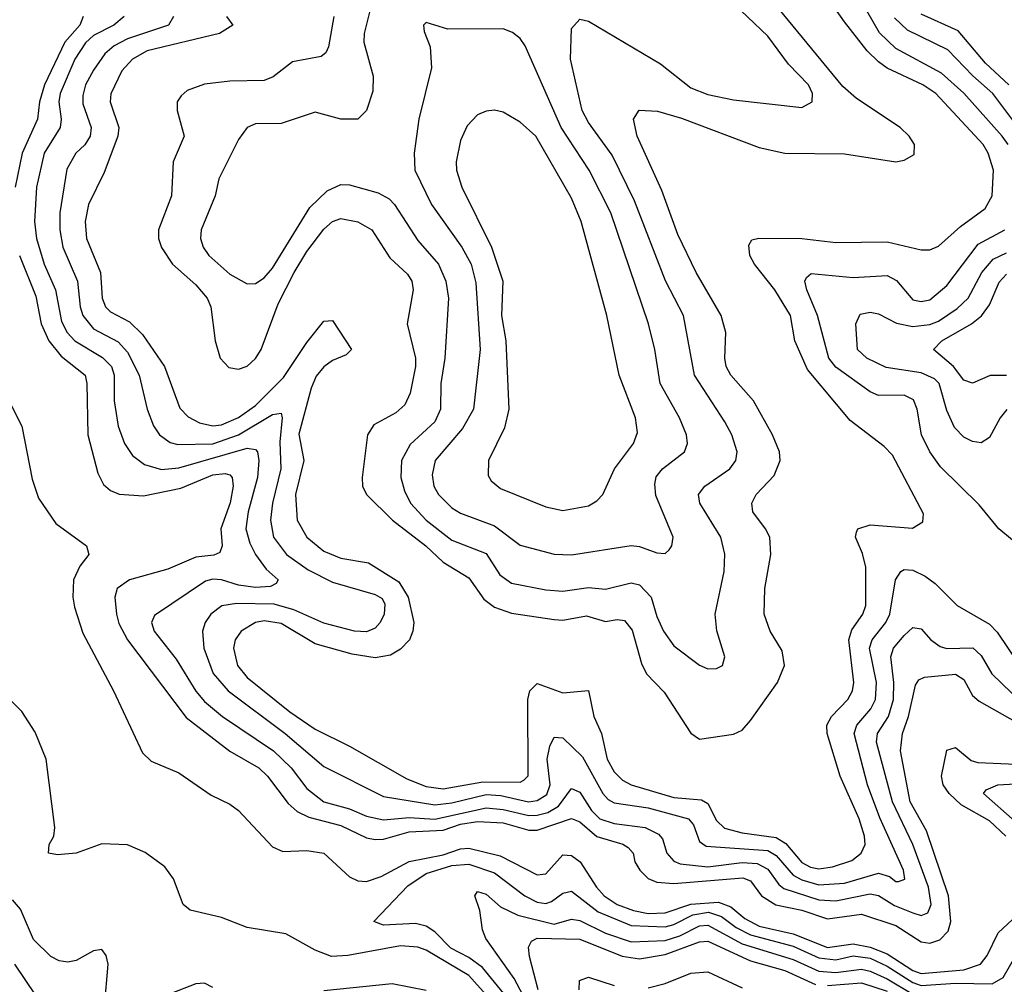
# Model space of a CAD drawing. Header units: inches. Extents: x 884549 to 1028252, y 526810 to 653624.
# Tile 672 of 1056: x 986677 to 988985, y 570203 to 572463. Entities that reach past the tile are written whole.
import ezdxf

# ---------------------------------------------------------------- set-up
doc = ezdxf.new("R2010")
doc.units = ezdxf.units.IN
doc.header["$MEASUREMENT"] = 0
doc.layers.add('A9587', color=7, linetype='Continuous')

msp = doc.modelspace()

# ---------------------------------------------------------------- linework, layer by layer
at = {"layer": 'A9587', "color": 5}
for points, elevation in [([(987413.3, 572470), (987400.7, 572399.3), (987394.6, 572385.4), (987383.7, 572376.3), (987316.4, 572363.6), (987271.1, 572328.9), (987250, 572320.1), (987170, 572319), (987110, 572311.4), (987070, 572296.9), (987055.6, 572284.4), (987046.7, 572270), (987046.5, 572250), (987062.5, 572190), (987037, 572130), (987033.1, 572050), (987002.2, 571970), (987002.4, 571950), (987010, 571928.6), (987035.3, 571890), (987090, 571841.5), (987116.6, 571810), (987125.4, 571790), (987135.5, 571710), (987147, 571670), (987167.5, 571647.5), (987190, 571643.8), (987210, 571651.1), (987230, 571669), (987243.2, 571690), (987282.9, 571797.1), (987320.1, 571870), (987350, 571919.9), (987390, 571971.9), (987410, 571989.6), (987430, 571997.1), (987469.4, 571989.4), (987502.6, 571970), (987544.8, 571904.8), (987586.1, 571866.1), (987596, 571850), (987599.2, 571830), (987585.3, 571750), (987605, 571670), (987605.1, 571650), (987592.1, 571587.9), (987579.7, 571560.3), (987558.8, 571541.2), (987506.9, 571513.1), (987492.1, 571490), (987480.1, 571390), (987480.9, 571370), (987490.1, 571350), (987550.9, 571290), (987629, 571230), (987670, 571191.7), (987730, 571154.7), (987764.7, 571104.7), (987790, 571086.1), (987830, 571072.2), (987930, 571057.2), (987950, 571055.9), (988005.8, 571065.8), (988050, 571052.5), (988077, 571057), (988094.8, 571054.8), (988112.6, 571032.6), (988134.2, 570954.2), (988146.3, 570930), (988187.2, 570887.2), (988250, 570791.3), (988270, 570777.2), (988350, 570788.6), (988370, 570798.2), (988390, 570820.7), (988452.8, 570910), (988469.6, 570950), (988463.7, 570983.7), (988435.6, 571030), (988421.6, 571070), (988423.1, 571130), (988437.1, 571210), (988434.7, 571250), (988425.2, 571270), (988395.3, 571310), (988392.7, 571330), (988403.4, 571350), (988445.6, 571394.4), (988459.6, 571430), (988457.9, 571450), (988441.3, 571490), (988396.6, 571570), (988343.7, 571630), (988333, 571650), (988329.5, 571670), (988332.1, 571730), (988320.8, 571770), (988262.3, 571870), (988219.4, 571959.4), (988182.2, 572062.2), (988124.3, 572190), (988115.8, 572230), (988129, 572251), (988171.6, 572248.4), (988228.4, 572231.6), (988410, 572163.4), (988470, 572150.1), (988610, 572148.4), (988730, 572129.5), (988750, 572133.2), (988773.4, 572146.6), (988774.4, 572170), (988761.7, 572190), (988740.5, 572210), (988638, 572278), (988606.1, 572306.1), (988406.1, 572550)], 2120), ([(988993.5, 572170), (988979.2, 572190), (988890, 572290.2), (988837.5, 572337.5), (988730, 572395.4), (988691.9, 572431.9), (988635.9, 572530)], 2060), ([(987499.3, 572490), (987484.2, 572430), (987483.9, 572410), (987505.5, 572330), (987505, 572295), (987490.2, 572250), (987470, 572229.8), (987430, 572229.8), (987370, 572246.3), (987290, 572219.8), (987230, 572218.9), (987210, 572209.8), (987190, 572181.7), (987143.6, 572090), (987135.3, 572050), (987102.2, 571970), (987101.3, 571950), (987106.9, 571930), (987120.6, 571910), (987170, 571866.2), (987210, 571843.5), (987230, 571844.3), (987250, 571857.6), (987270, 571880.8), (987357.5, 572022.5), (987398.1, 572061.9), (987430, 572076.3), (987450, 572075.9), (987517.1, 572057.1), (987543, 572043), (987555.9, 572030), (987610, 571945), (987658.5, 571890), (987675.5, 571850), (987682.1, 571810), (987673.7, 571670), (987663.9, 571610), (987663.7, 571550), (987650, 571520.7), (987592.5, 571467.5), (987572.3, 571430), (987570.4, 571390), (987578.7, 571358.7), (987592.9, 571330), (987630, 571290.1), (987690, 571243.3), (987770, 571212.4), (987802.3, 571162.3), (987830, 571142.7), (987910, 571126.7), (987950, 571123.5), (988010, 571132.5), (988050, 571128.7), (988110, 571143.6), (988130, 571138.9), (988156.7, 571110), (988170, 571064.6), (988185.9, 571030), (988210, 570995.6), (988270, 570950.2), (988290, 570942), (988310, 570942.3), (988324.5, 570950), (988329.7, 570970), (988311, 571031), (988307, 571070), (988328.2, 571170), (988329.9, 571210.1), (988320.4, 571250), (988270.9, 571330), (988268.2, 571350), (988283, 571370), (988341.2, 571410), (988355.6, 571430), (988358.5, 571450), (988346, 571490), (988330, 571520.3), (988258.3, 571630), (988233, 571770), (988190.8, 571850.8), (988118, 572038), (988065.3, 572145.3), (988010, 572222.2), (987995.4, 572250), (987967.7, 572370), (987970, 572442), (987990, 572464), (988010, 572459.3), (988178.9, 572359), (988250, 572303.4), (988290, 572287.2), (988350, 572275.3), (988510, 572257.3), (988534.4, 572270), (988534.7, 572290), (988525.4, 572310), (988478.6, 572358.6), (988430, 572424.2), (988335.1, 572515.1)], 2140), ([(987162.3, 572470), (987177, 572450), (987145.2, 572430), (986975.9, 572390), (986941.3, 572370), (986917, 572343), (986890.7, 572289.3), (986889.7, 572270), (986909.7, 572210), (986907.6, 572190), (986875.3, 572104.7), (986838.3, 572030), (986831, 571990), (986834.1, 571950), (986867, 571870), (986870.8, 571810), (986878.7, 571790), (986890, 571777.9), (986934.9, 571754.9), (986965, 571725), (987017, 571650), (987052.9, 571552.9), (987072.4, 571532.4), (987098.4, 571518.4), (987130, 571511.1), (987150, 571513.7), (987190, 571530.5), (987230, 571558.6), (987295.3, 571624.7), (987350, 571706.5), (987390, 571756.6), (987410, 571758.3), (987454.7, 571690), (987442.3, 571677.7), (987410, 571664), (987390, 571649.1), (987372.3, 571627.7), (987360.3, 571599.7), (987331.7, 571491.7), (987343.3, 571430), (987323.6, 571350), (987327.4, 571290), (987350.1, 571250), (987390, 571217.1), (987430, 571200.9), (987494.7, 571190), (987565.8, 571145.8), (987587.7, 571110), (987600.8, 571050), (987598.9, 571030), (987590.4, 571009.6), (987570, 570987.6), (987546.4, 570973.6), (987510, 570967.2), (987456.2, 570976.2), (987370, 571000.1), (987290, 571048.1), (987250, 571054.3), (987230, 571050.2), (987195.9, 571030), (987182.4, 571010), (987178.7, 570990), (987187.4, 570950), (987210, 570921.5), (987310, 570841), (987370, 570800.8), (987450, 570760.7), (987584.2, 570684.2), (987630, 570665.8), (987670, 570660.4), (987762.9, 570677.1), (987850, 570676.3), (987859, 570681), (987869, 570691), (987868.4, 570870), (987872.8, 570890), (987890, 570907.8), (987950, 570885.4), (988010, 570891.1), (988022.4, 570830), (988040.9, 570790), (988054.2, 570730), (988070, 570700.8), (988090, 570680.6), (988110.2, 570670.2), (988210, 570640.7), (988274.6, 570634.6), (988290, 570626.2), (988310, 570586.6), (988328.8, 570568.8), (988370, 570557.5), (988450, 570546.9), (988472.2, 570532.2), (988510, 570488.1), (988530, 570477.1), (988550, 570473.1), (988582.2, 570477.8), (988626.9, 570493.1), (988649.4, 570510), (988658.3, 570530), (988657, 570550), (988644.3, 570590), (988599.9, 570690), (988569.6, 570790), (988568.8, 570810), (988579.7, 570830), (988618.2, 570870), (988628.8, 570890), (988631.8, 570910), (988620.1, 571010), (988626.9, 571033.1), (988653.1, 571070), (988660.1, 571090), (988660, 571180), (988652.3, 571212.3), (988635.5, 571250), (988638, 571262), (988641.2, 571270), (988670, 571279.1), (988769, 571271), (988793.9, 571286.1), (988794.9, 571305.1), (988722.6, 571442.6), (988703.1, 571463.1), (988623.4, 571523.4), (988523.1, 571643.1), (988493.8, 571710), (988483.5, 571770), (988446.8, 571830), (988399.5, 571890), (988388.3, 571910), (988385.5, 571934.5), (988392.9, 571947.1), (988409.4, 571950.6), (988510, 571949.7), (988590, 571941), (988710, 571942), (988790, 571923.1), (988810, 571923.6), (988830, 571932.3), (988881.9, 571978.1), (988939.7, 572020.3), (988955.7, 572050), (988959, 572110), (988946.5, 572150), (988934.6, 572170), (988824, 572290), (988793.6, 572310), (988710, 572349.1), (988690, 572363.7), (988663.4, 572390), (988610, 572457.9), (988587.4, 572490)], 2080), ([(986826.4, 572470), (986818.1, 572450), (986783.2, 572410), (986735.3, 572310), (986724, 572270), (986719.2, 572230), (986683.1, 572150), (986666.8, 572070)], 2020), ([(986922.5, 572470), (986897.7, 572450), (986850, 572425.5), (986831.9, 572408.1), (986806.8, 572370), (986771.8, 572290), (986768.8, 572270), (986774.6, 572230), (986772, 572210), (986734.4, 572150), (986716.6, 572070), (986712.1, 571990), (986716.7, 571950), (986734.3, 571890), (986761.6, 571830), (986775.3, 571755.3), (986788.9, 571730), (986806.6, 571710), (986871.2, 571671.2), (986892.1, 571650), (986898.8, 571630), (986898.4, 571570), (986907.9, 571510), (986923.1, 571470), (986942, 571442), (986970, 571420.5), (987010, 571409.2), (987050, 571413), (987210, 571458.8), (987230, 571455.5), (987234.3, 571450), (987238, 571430), (987234.2, 571390), (987212.4, 571310), (987207.5, 571270), (987216.4, 571236.4), (987229.6, 571209.6), (987255.2, 571175.2), (987283.2, 571150), (987278.2, 571141.8), (987265, 571135), (987230, 571132.6), (987190, 571138.1), (987150, 571150.4), (987130, 571151.9), (987113.1, 571146.9), (986993.1, 571066.9), (986986.3, 571050), (986992.1, 571030), (987044.1, 570964.1), (987089.8, 570889.8), (987110, 570865.3), (987152.5, 570830), (987272, 570750), (987313.2, 570710), (987350, 570661.6), (987390, 570630), (987450, 570613.5), (987490, 570596.7), (987530, 570588.3), (987590, 570593.8), (987650, 570589.6), (987770, 570616.2), (987810, 570612.5), (987870, 570598.5), (987890, 570599), (987914.7, 570605.3), (987939.8, 570620.2), (987970, 570661.7), (987990, 570652.5), (988017, 570610), (988036.9, 570590), (988070, 570579.4), (988142.6, 570570), (988174.4, 570554.4), (988183.7, 570543.7), (988193.8, 570510), (988210, 570491.1), (988224.9, 570484.9), (988290, 570477.6), (988370, 570488.4), (988405.7, 570485.7), (988430, 570472.7), (988456.3, 570436.3), (988467.5, 570427.5), (988550, 570400.9), (988590, 570398.1), (988670, 570414.6), (988690, 570410.8), (988727.4, 570387.4), (988770, 570370.3), (988790, 570364.1), (988805.3, 570370), (988812.8, 570390), (988806.7, 570430), (988770, 570530), (988722.7, 570630), (988684.7, 570770), (988687, 570790), (988712.8, 570830), (988724.9, 570870), (988725.9, 570910), (988718.6, 570970), (988724.9, 570990), (988750, 571020.1), (988770, 571038.3), (988790, 571035.2), (988812.4, 571010), (988834.2, 570994.2), (988850, 570989.7), (988910.8, 570990.8), (988930, 570973.4), (988955.5, 570930), (989023.9, 570863.9)], 2040), ([(987037.6, 572470), (987026.2, 572450), (986930, 572417.5), (986898.5, 572401.5), (986877, 572383), (986850, 572344.1), (986831.9, 572310), (986825.1, 572285.1), (986825.4, 572265.4), (986844.6, 572210), (986842.1, 572190), (986830.3, 572169.7), (986808.6, 572150), (986787.5, 572112.5), (986771, 572010), (986771.6, 571970), (986778.7, 571930), (986812.5, 571850), (986819.2, 571790), (986825.5, 571770), (986850, 571738.4), (986908.1, 571708.1), (986930, 571684), (986957.2, 571630), (986976.4, 571550), (986990.9, 571510.9), (987004.7, 571490), (987030, 571471.7), (987047.6, 571467.6), (987130, 571469), (987190, 571489.9), (987270, 571537.6), (987290, 571540.9), (987292.5, 571530), (987286.7, 571473.3), (987289.6, 571410), (987269.5, 571330), (987265.4, 571290), (987272.1, 571250), (987302.5, 571210), (987353.5, 571173.5), (987410, 571144.7), (987510, 571116.3), (987526.3, 571106.3), (987533.3, 571093.3), (987531.6, 571070), (987522.2, 571050), (987510, 571036.7), (987490, 571028.3), (987462.2, 571030), (987390, 571048.6), (987319.7, 571079.7), (987273.5, 571093.5), (987185, 571095), (987150.9, 571089.1), (987125.2, 571070), (987112.1, 571050), (987105.8, 571030), (987108.6, 570990), (987130.7, 570930.7), (987165.5, 570890), (987299.7, 570790), (987390, 570712.6), (987530, 570642.7), (987650, 570623.2), (987690, 570627.7), (987770, 570647.3), (987804.8, 570644.8), (987869.8, 570630.2), (987890, 570633.2), (987912.4, 570647.6), (987920.6, 570670), (987913.1, 570730), (987919.3, 570760.7), (987930, 570781.6), (987950, 570780.4), (987995.8, 570735.8), (988044, 570650), (988056, 570636), (988070, 570627.9), (988150, 570615.8), (988244.8, 570590), (988256.1, 570576.1), (988270, 570537.2), (988286.2, 570526.2), (988430, 570516.5), (988450, 570504.4), (988490, 570458.6), (988510, 570447.3), (988550, 570435.7), (988610, 570439.6), (988690, 570462.7), (988715.6, 570455.6), (988730, 570443.7), (988736.3, 570443.7), (988751.1, 570448.9), (988748.3, 570470), (988692.9, 570592.9), (988663.9, 570670), (988632.3, 570790), (988638.7, 570810), (988671.6, 570848.4), (988682.3, 570870), (988685.3, 570910), (988669, 570990), (988675.2, 571010), (988707, 571050), (988716.6, 571070), (988729.3, 571150.7), (988742, 571170), (988750, 571174.7), (988770, 571172.8), (988798.8, 571158.8), (988822.1, 571142.1), (988874, 571090), (988950, 571046.2), (988967.4, 571027.4), (989047.9, 570907.9)], 2060), ([(989032.8, 572190), (988957.5, 572290), (988910.8, 572330.8), (988852, 572392), (988757.9, 572437.9), (988727.1, 572467.1)], 2040), ([(988995, 572310), (988940.5, 572360.5), (988876.3, 572436.3), (988790, 572475.6)], 2020), ([(989067.4, 571190), (988971.7, 571270), (988925.7, 571325.7), (988834.8, 571414.8), (988809.9, 571450), (988790.3, 571490), (988780.6, 571550), (988771.9, 571571.9), (988750, 571582.8), (988690, 571582.4), (988670, 571591.1), (988590, 571648.9), (988573.6, 571670), (988547.1, 571770), (988521.5, 571830), (988516.8, 571850), (988521.2, 571858.8), (988532.2, 571867.8), (988630, 571858.5), (988710, 571863.7), (988732, 571852), (988770, 571806.5), (988790, 571802.6), (988810, 571806.4), (988850, 571839.9), (988922.9, 571937.1), (988985.9, 571970)], 2060), ([(986677, 571910), (986715, 571815), (986727.9, 571750), (986745.8, 571710), (986774.6, 571674.6), (986830.5, 571630), (986834.7, 571610), (986837.1, 571490), (986860.2, 571400.2), (986873.5, 571373.5), (986890, 571359.3), (986910.8, 571350.8), (986967.5, 571347.5), (987054.8, 571365.2), (987130, 571396), (987159.1, 571399.1), (987170, 571396.5), (987175.2, 571390), (987177.2, 571370), (987170.4, 571330.4), (987148.3, 571270), (987151.9, 571230), (987146, 571214), (987132.1, 571207.9), (987090, 571203.5), (987024.5, 571175.5), (986934.5, 571150), (986905.8, 571130), (986900.4, 571110), (986904.1, 571070), (986910, 571048.3), (986930, 571009.7), (987067.5, 570827.5), (987170, 570749), (987237.3, 570710), (987257.9, 570690), (987306.1, 570626.1), (987327.9, 570607.9), (987354.6, 570594.6), (987430, 570574.6), (987490, 570545.9), (987510, 570542), (987530, 570542.5), (987590, 570559.7), (987670, 570564), (987710, 570577.6), (987750, 570584.3), (987810, 570581), (987870, 570564.2), (987890, 570564.1), (987970, 570591.1), (987990, 570583.7), (988030, 570548.6), (988090.9, 570530.9), (988103.2, 570523.2), (988114.5, 570510), (988118.7, 570490), (988130.1, 570470), (988150.3, 570450.3), (988170, 570442.1), (988210, 570439.1), (988371.8, 570451.8), (988390, 570444.8), (988415.8, 570410), (988449, 570389), (988510, 570376.3), (988570, 570356), (988650, 570367), (988730, 570340.4), (988790, 570302.1), (988810, 570299.1), (988833.4, 570306.6), (988853.2, 570326.8), (988859.5, 570350), (988853.8, 570410), (988802.3, 570562.3), (988763.6, 570630), (988741.4, 570750), (988746.1, 570790), (988760.2, 570830), (988776.4, 570903.6), (988784.3, 570915.7), (988797.7, 570922.3), (988870, 570929.4), (988890, 570917.1), (988910, 570879.1), (988925.7, 570865.7), (989015.2, 570815.2)], 2020), ([(988990.6, 571549.4), (988975, 571530), (988950, 571483.5), (988930, 571471.6), (988910, 571474.1), (988890, 571484.2), (988867.5, 571507.5), (988850, 571547.4), (988831.7, 571610), (988821.1, 571621.1), (988790, 571635.1), (988708, 571648), (988662.6, 571670), (988640.4, 571690), (988636.6, 571750), (988647.1, 571772.9), (988670, 571777.7), (988690, 571773.7), (988732, 571752), (988770, 571743.6), (988810, 571748.2), (988830, 571756.3), (988874.1, 571785.9), (988899.6, 571810), (988931.5, 571870), (988958.4, 571901.6), (988990, 571916.2)], 2040), ([(988990, 571629.3), (988951, 571629), (988910, 571610.9), (988890, 571617.9), (988865.1, 571650), (988818.3, 571690), (988838.5, 571710), (988907.7, 571750), (988931.1, 571768.9), (988950, 571794.8), (988972.3, 571847.7), (988990, 571866.5)], 2020), ([(986658, 571558), (986682.3, 571510), (986706.3, 571386.3), (986721.4, 571341.4), (986762.3, 571282.3), (986833.5, 571230), (986839.5, 571210), (986817.9, 571182.1), (986803.7, 571150), (986801.7, 571110), (986806.1, 571086.1), (986825.3, 571025.3), (986897, 570890), (986964.7, 570744.7), (986985.5, 570725.5), (987050, 570698.3), (987125.7, 570645.7), (987170, 570624.9), (987190, 570609.7), (987270, 570525), (987294.2, 570514.2), (987350, 570516.3), (987390, 570510.3), (987450, 570454.1), (987470, 570445.3), (987490, 570443.8), (987524.4, 570455.6), (987590, 570490.5), (987670, 570506.2), (987710, 570519.9), (987730, 570521.9), (987803.5, 570503.5), (987890, 570458.8), (987910, 570461.2), (987950, 570505.9), (987970, 570504.6), (987990.5, 570490), (988028.7, 570430), (988046.5, 570410), (988077.6, 570390), (988115.3, 570375.3), (988150, 570368.9), (988190, 570370), (988250, 570390.8), (988314.8, 570394.8), (988344, 570384), (988376.6, 570356.6), (988410, 570338.9), (988490, 570321.1), (988570, 570289.2), (988630, 570297.2), (988670, 570289.5), (988710, 570274.2), (988770, 570235.4), (988790, 570228.1), (988890, 570236.2), (988929, 570250), (988944.2, 570270), (988970, 570323.6), (989025.2, 570374.8)], 1980), ([(987810, 570133.3), (987730, 570223.4), (987630, 570282.5), (987610, 570289.5), (987570, 570292.8), (987446.3, 570270), (987408, 570268), (987370, 570282.3), (987300.6, 570320.6), (987210, 570335.9), (987150, 570359.3), (987076.6, 570376.6), (987060.6, 570390), (987038, 570450), (987017.6, 570477.6), (986971.6, 570511.6), (986930, 570529.3), (986870, 570531.5), (986809.9, 570509.9), (986766.1, 570506.1), (986744.7, 570510), (986746.2, 570530), (986757.6, 570550), (986759.3, 570570), (986739.6, 570730), (986713.7, 570793.7), (986682.1, 570842.1), (986654, 570870)], 1980), ([(988988.3, 570550), (988950, 570585.8), (988883.4, 570623.4), (988855, 570650), (988840.9, 570670), (988837, 570690), (988850, 570751), (988870, 570757.3), (988906.7, 570726.7), (988922.7, 570722.7), (989030, 570717.9)], 1980), ([(989010, 570583.8), (988935.9, 570650), (988941.7, 570658.3), (988969.6, 570670), (989010, 570672)], 1960), ([(987824.9, 570164.9), (987761.7, 570241.7), (987730, 570265.6), (987687.5, 570287.5), (987650, 570325.4), (987630, 570339), (987605.1, 570345.1), (987530, 570341.6), (987507.3, 570350), (987586.5, 570433.5), (987630, 570462.5), (987690, 570480.7), (987730, 570484.3), (987790, 570464), (987860.7, 570410), (987890, 570394.9), (987910, 570392.2), (987923.5, 570396.5), (987950, 570416.6), (987970, 570420.7), (988032.5, 570372.5), (988110, 570340.2), (988190, 570337.3), (988210, 570342.7), (988254.8, 570365.2), (988291.4, 570371.4), (988321.6, 570361.6), (988356.1, 570336.1), (988390, 570318.6), (988490, 570292.3), (988550, 570264.7), (988590, 570260.3), (988630, 570269), (988670, 570263.6), (988710, 570245), (988770, 570206.8), (988790, 570200.1), (988870, 570205.3), (988956, 570204), (988981.6, 570218.4), (989011.4, 570270)], 1960), ([(987871.1, 570150), (987836.3, 570216.3), (987769.9, 570310), (987761.4, 570330), (987755.5, 570375.5), (987744.2, 570410), (987750, 570420.3), (987770, 570413.8), (987804.1, 570384.1), (987844.5, 570364.5), (987930, 570343.9), (987970, 570355), (987990, 570352), (988050, 570322.7), (988110, 570302.2), (988190, 570305.2), (988223.8, 570316.2), (988270, 570339.8), (988290, 570340.9), (988370, 570297.7), (988490, 570260.8), (988550, 570233.3), (988590, 570230.2), (988650, 570238.3), (988670, 570233.8), (988710, 570215.8), (988770, 570179.8)], 1940), ([(986875.9, 570150), (986884.8, 570250), (986879.7, 570270), (986870, 570284.5), (986850, 570281.3), (986810, 570258.7), (986790, 570254.8), (986770, 570257.7), (986750, 570268.2), (986710, 570307.5), (986679, 570379), (986660.7, 570400.7)], 2020), ([(987892.5, 570190), (987871.9, 570268.1), (987869.9, 570290), (987876.3, 570303.7), (987890, 570311.1), (987990, 570308.5), (988088.9, 570268.9), (988130, 570262.3), (988190, 570272.9), (988270, 570302.5), (988290, 570303.4), (988390, 570257.4), (988470, 570234.7), (988542.4, 570202.4)], 1920), ([(986784.5, 570000), (986757.4, 570097.4), (986715.8, 570175.8), (986666.2, 570250)], 2040), ([(987988, 570190), (987988.7, 570211.3), (988010, 570219.6), (988070, 570199.8)], 1880), ([(988150, 570194.6), (988190, 570204.3), (988250, 570229), (988290, 570231.7), (988370, 570194.2)], 1880), ([(987130, 570195.5), (987110, 570205.2), (987090, 570203.4), (987030, 570180.4)], 2020), ([(987630, 570187.8), (987550, 570203.4), (987390, 570187.7)], 2020), ([(988570, 570200), (988650, 570206.1), (988710, 570186.7)], 1920)]:
    msp.add_lwpolyline(points, dxfattribs=dict(at, elevation=elevation))
for points, elevation in [([(987630, 572456.2), (987623.8, 572450), (987624.9, 572435.1), (987639.1, 572399.1), (987642.3, 572350), (987612.9, 572230), (987601.5, 572150), (987603.4, 572110), (987641.9, 572030), (987713.3, 571930), (987735.3, 571890), (987746.3, 571846.3), (987756.7, 571690), (987740.6, 571550), (987714.9, 571505.1), (987651.1, 571430), (987643.8, 571396.2), (987647.9, 571370), (987658.8, 571350), (987690, 571319.2), (987710, 571306.5), (987790, 571276.5), (987850, 571231.3), (987930, 571210.6), (987970, 571209.2), (988110, 571230.7), (988130, 571228.3), (988170, 571213.2), (988190, 571211.8), (988199.1, 571220.9), (988205.7, 571230), (988208.8, 571250), (988168.2, 571348.2), (988165.4, 571374.6), (988168.7, 571391.3), (988183.2, 571410), (988235.4, 571450), (988242, 571470), (988239.6, 571490), (988223.6, 571530), (988177.9, 571610), (988165.7, 571690), (988150.4, 571750), (988062.3, 572010), (988011.8, 572110), (987946.1, 572210), (987861.5, 572401.5), (987850, 572418.3), (987832.3, 572432.3), (987810, 572441), (987680.5, 572440.5)], 2160), ([(987790, 572250.6), (987770, 572248.2), (987750, 572239.8), (987725.9, 572214.1), (987710, 572179.6), (987699.8, 572130), (987700.9, 572110), (987713.2, 572070), (987782.9, 571930), (987809.4, 571850), (987806.5, 571770), (987816.4, 571710), (987823.4, 571550), (987813.7, 571506.3), (987775.7, 571430), (987775.1, 571395.1), (987782.3, 571382.3), (987804.1, 571364.1), (987910, 571321), (987950, 571312.6), (988010, 571323.5), (988030, 571335.2), (988043.5, 571350), (988071, 571410), (988115.6, 571470), (988124.6, 571495.4), (988120.4, 571530), (988082.3, 571630), (988053.5, 571770), (987992.6, 571990), (987970, 572044.4), (987886.9, 572190), (987850, 572222.4), (987810, 572246.4)], 2180)]:
    msp.add_lwpolyline(points, close=True, dxfattribs=dict(at, elevation=elevation))

doc.saveas('drawing.dxf')
